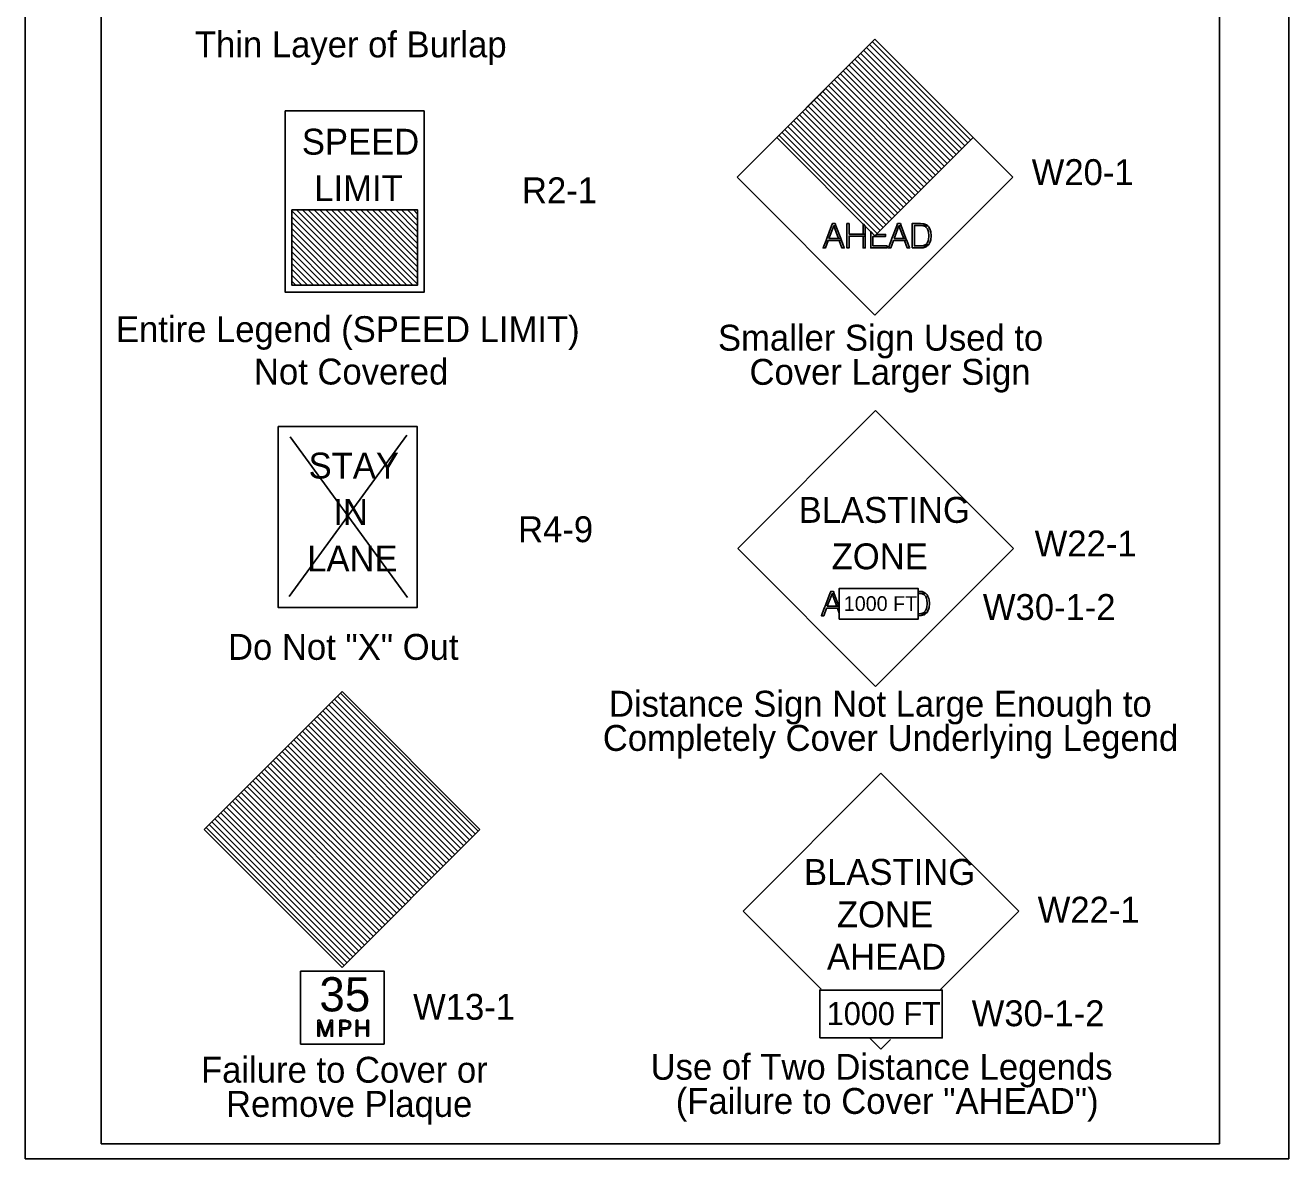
# Model space of a CAD drawing. Extents: x -14145 to -13521, y 30244 to 30661.
# Drawn here: x -13699.16 to -13673.66, y 30601.22 to 30624.09 of the extents above; entities that cross this region are included whole.
import ezdxf

# ---------------------------------------------------------------- set-up
doc = ezdxf.new("R2010")
doc.units = 0
for name, color, linetype in [('10', 7, 'Continuous'), ('2', 7, 'Continuous'), ('61', 7, 'Continuous')]:
    doc.layers.add(name, color=color, linetype=linetype)

msp = doc.modelspace()

# ---------------------------------------------------------------- linework, layer by layer
at = {"layer": '10'}
for p, q in [((-13697.633, 30601.517), (-13697.633, 30632.969)), ((-13675.063, 30632.969), (-13675.063, 30601.517)), ((-13675.063, 30601.517), (-13697.633, 30601.517))]:
    msp.add_line(p, q, dxfattribs=at)
at = {"layer": '2'}
for p, q in [((-13684.797, 30621.021), (-13682.014, 30623.804)), ((-13683.997, 30621.821), (-13682.014, 30623.804)), ((-13680.082, 30621.771), (-13682.065, 30623.753)), ((-13682.014, 30623.804), (-13679.231, 30621.021)), ((-13682.014, 30623.804), (-13680.031, 30621.821)), ((-13680.318, 30621.535), (-13682.301, 30623.518)), ((-13680.259, 30621.594), (-13682.242, 30623.577)), ((-13680.2, 30621.653), (-13682.183, 30623.636)), ((-13680.141, 30621.712), (-13682.124, 30623.695)), ((-13680.613, 30621.24), (-13682.595, 30623.223)), ((-13680.554, 30621.299), (-13682.537, 30623.282)), ((-13680.495, 30621.358), (-13682.478, 30623.341)), ((-13680.436, 30621.417), (-13682.419, 30623.4)), ((-13680.377, 30621.476), (-13682.36, 30623.459)), ((-13680.848, 30621.005), (-13682.831, 30622.987)), ((-13680.789, 30621.063), (-13682.772, 30623.046)), ((-13680.73, 30621.122), (-13682.713, 30623.105)), ((-13680.671, 30621.181), (-13682.654, 30623.164)), ((-13681.084, 30620.769), (-13683.067, 30622.752)), ((-13681.025, 30620.828), (-13683.008, 30622.811)), ((-13680.966, 30620.887), (-13682.949, 30622.87)), ((-13680.907, 30620.946), (-13682.89, 30622.928)), ((-13681.379, 30620.474), (-13683.361, 30622.457)), ((-13681.32, 30620.533), (-13683.303, 30622.516)), ((-13681.261, 30620.592), (-13683.244, 30622.575)), ((-13681.202, 30620.651), (-13683.185, 30622.634)), ((-13681.143, 30620.71), (-13683.126, 30622.693)), ((-13681.614, 30620.239), (-13683.597, 30622.221)), ((-13681.555, 30620.297), (-13683.538, 30622.28)), ((-13681.496, 30620.356), (-13683.479, 30622.339)), ((-13681.438, 30620.415), (-13683.42, 30622.398)), ((-13681.85, 30620.003), (-13683.833, 30621.986)), ((-13681.791, 30620.062), (-13683.774, 30622.045)), ((-13681.732, 30620.121), (-13683.715, 30622.104)), ((-13681.673, 30620.18), (-13683.656, 30622.162)), ((-13682.014, 30619.839), (-13683.997, 30621.821)), ((-13681.968, 30619.885), (-13683.951, 30621.868)), ((-13681.909, 30619.944), (-13683.892, 30621.927)), ((-13680.031, 30621.821), (-13682.014, 30619.839)), ((-13682.014, 30618.238), (-13684.797, 30621.021)), ((-13679.231, 30621.021), (-13682.014, 30618.238)), ((-13692.287, 30618.843), (-13693.784, 30620.34)), ((-13692.405, 30618.843), (-13693.784, 30620.222)), ((-13692.169, 30618.843), (-13693.689, 30620.362)), ((-13692.051, 30618.843), (-13693.571, 30620.362)), ((-13691.933, 30618.843), (-13693.453, 30620.362)), ((-13691.815, 30618.843), (-13693.335, 30620.362)), ((-13691.698, 30618.843), (-13693.217, 30620.362)), ((-13691.58, 30618.843), (-13693.099, 30620.362)), ((-13691.462, 30618.843), (-13692.981, 30620.362)), ((-13691.344, 30618.843), (-13692.864, 30620.362)), ((-13691.244, 30618.86), (-13692.746, 30620.362)), ((-13691.244, 30618.978), (-13692.628, 30620.362)), ((-13691.244, 30619.096), (-13692.51, 30620.362)), ((-13691.244, 30619.214), (-13692.392, 30620.362)), ((-13691.244, 30619.332), (-13692.274, 30620.362)), ((-13691.244, 30619.45), (-13692.156, 30620.362)), ((-13691.244, 30619.568), (-13692.039, 30620.362)), ((-13691.244, 30619.685), (-13691.921, 30620.362)), ((-13691.244, 30619.803), (-13691.803, 30620.362)), ((-13691.244, 30619.921), (-13691.685, 30620.362)), ((-13691.244, 30620.039), (-13691.567, 30620.362)), ((-13691.244, 30620.157), (-13691.449, 30620.362)), ((-13691.244, 30620.275), (-13691.331, 30620.362)), ((-13692.523, 30618.843), (-13693.784, 30620.105)), ((-13692.64, 30618.843), (-13693.784, 30619.987)), ((-13682.099, 30619.923), (-13682.099, 30619.594)), ((-13692.758, 30618.843), (-13693.784, 30619.869)), ((-13692.876, 30618.843), (-13693.784, 30619.751)), ((-13682.054, 30619.634), (-13682.054, 30619.827)), ((-13682.054, 30619.827), (-13681.801, 30619.827)), ((-13681.801, 30619.866), (-13681.986, 30619.866)), ((-13681.801, 30619.827), (-13681.801, 30619.866)), ((-13692.994, 30618.843), (-13693.784, 30619.633)), ((-13693.112, 30618.843), (-13693.784, 30619.515)), ((-13693.23, 30618.843), (-13693.784, 30619.397)), ((-13682.099, 30619.594), (-13681.769, 30619.594)), ((-13681.769, 30619.634), (-13682.054, 30619.634)), ((-13681.769, 30619.594), (-13681.769, 30619.634)), ((-13693.348, 30618.843), (-13693.784, 30619.28)), ((-13693.465, 30618.843), (-13693.784, 30619.162)), ((-13693.583, 30618.843), (-13693.784, 30619.044)), ((-13693.701, 30618.843), (-13693.784, 30618.926)), ((-13684.785, 30613.528), (-13682.002, 30616.311)), ((-13682.002, 30616.311), (-13679.219, 30613.528)), ((-13691.464, 30615.816), (-13693.838, 30612.563)), ((-13693.814, 30615.78), (-13691.452, 30612.539)), ((-13682.002, 30610.745), (-13684.785, 30613.528)), ((-13679.219, 30613.528), (-13682.002, 30610.745)), ((-13695.552, 30607.86), (-13692.77, 30610.643)), ((-13690.138, 30607.709), (-13692.921, 30610.492)), ((-13690.079, 30607.768), (-13692.862, 30610.551)), ((-13690.02, 30607.827), (-13692.803, 30610.61)), ((-13692.77, 30610.643), (-13689.987, 30607.86)), ((-13690.373, 30607.474), (-13693.156, 30610.257)), ((-13690.314, 30607.533), (-13693.097, 30610.316)), ((-13690.255, 30607.592), (-13693.038, 30610.375)), ((-13690.196, 30607.65), (-13692.979, 30610.433)), ((-13690.668, 30607.179), (-13693.451, 30609.962)), ((-13690.609, 30607.238), (-13693.392, 30610.021)), ((-13690.55, 30607.297), (-13693.333, 30610.08)), ((-13690.491, 30607.356), (-13693.274, 30610.139)), ((-13690.432, 30607.415), (-13693.215, 30610.198)), ((-13690.904, 30606.943), (-13693.687, 30609.726)), ((-13690.845, 30607.002), (-13693.628, 30609.785)), ((-13690.786, 30607.061), (-13693.569, 30609.844)), ((-13690.727, 30607.12), (-13693.51, 30609.903)), ((-13691.139, 30606.708), (-13693.922, 30609.491)), ((-13691.08, 30606.767), (-13693.863, 30609.55)), ((-13691.021, 30606.826), (-13693.804, 30609.608)), ((-13690.963, 30606.884), (-13693.745, 30609.667)), ((-13691.434, 30606.413), (-13694.217, 30609.196)), ((-13691.375, 30606.472), (-13694.158, 30609.255)), ((-13691.316, 30606.531), (-13694.099, 30609.314)), ((-13691.257, 30606.59), (-13694.04, 30609.373)), ((-13691.198, 30606.649), (-13693.981, 30609.432)), ((-13691.67, 30606.177), (-13694.453, 30608.96)), ((-13691.611, 30606.236), (-13694.394, 30609.019)), ((-13691.552, 30606.295), (-13694.335, 30609.078)), ((-13691.493, 30606.354), (-13694.276, 30609.137)), ((-13684.677, 30606.211), (-13681.894, 30608.994)), ((-13681.894, 30608.994), (-13679.111, 30606.211)), ((-13691.905, 30605.942), (-13694.688, 30608.725)), ((-13691.846, 30606.001), (-13694.629, 30608.784)), ((-13691.787, 30606.059), (-13694.57, 30608.842)), ((-13691.729, 30606.118), (-13694.512, 30608.901)), ((-13692.2, 30605.647), (-13694.983, 30608.43)), ((-13692.141, 30605.706), (-13694.924, 30608.489)), ((-13692.082, 30605.765), (-13694.865, 30608.548)), ((-13692.023, 30605.824), (-13694.806, 30608.607)), ((-13691.964, 30605.883), (-13694.747, 30608.666)), ((-13692.436, 30605.411), (-13695.219, 30608.194)), ((-13692.377, 30605.47), (-13695.16, 30608.253)), ((-13692.318, 30605.529), (-13695.101, 30608.312)), ((-13692.259, 30605.588), (-13695.042, 30608.371)), ((-13692.671, 30605.176), (-13695.454, 30607.959)), ((-13692.612, 30605.235), (-13695.395, 30608.017)), ((-13692.554, 30605.293), (-13695.336, 30608.076)), ((-13692.495, 30605.352), (-13695.278, 30608.135)), ((-13692.77, 30605.077), (-13695.552, 30607.86)), ((-13692.73, 30605.117), (-13695.513, 30607.9)), ((-13689.987, 30607.86), (-13692.77, 30605.077)), ((-13683.103, 30604.637), (-13684.677, 30606.211)), ((-13679.111, 30606.211), (-13680.699, 30604.623)), ((-13681.894, 30603.428), (-13682.118, 30603.652)), ((-13681.703, 30603.62), (-13681.894, 30603.428))]:
    msp.add_line(p, q, dxfattribs=at)
for points in [[(-13693.915, 30622.357), (-13691.113, 30622.357), (-13691.113, 30618.7), (-13693.915, 30618.7)], [(-13693.784, 30620.362), (-13691.244, 30620.362), (-13691.244, 30618.843), (-13693.784, 30618.843)], [(-13683.002, 30619.745), (-13683.06, 30619.594), (-13683.013, 30619.594), (-13682.956, 30619.745), (-13682.69, 30619.745), (-13682.705, 30619.785), (-13682.942, 30619.785), (-13682.846, 30620.038), (-13682.801, 30620.038), (-13682.819, 30620.086), (-13682.873, 30620.086), (-13682.891, 30620.038), (-13682.987, 30619.785)], [(-13682.846, 30620.038), (-13682.751, 30619.785), (-13682.705, 30619.785), (-13682.801, 30620.038)], [(-13682.581, 30619.832), (-13682.581, 30619.594), (-13682.535, 30619.594), (-13682.535, 30619.832), (-13682.209, 30619.832), (-13682.209, 30619.872), (-13682.535, 30619.872), (-13682.535, 30620.086), (-13682.581, 30620.086), (-13682.581, 30619.872)], [(-13682.099, 30619.923), (-13682.099, 30619.594), (-13681.769, 30619.594), (-13681.769, 30619.634), (-13682.054, 30619.634), (-13682.054, 30619.827), (-13681.801, 30619.827), (-13681.801, 30619.866), (-13681.986, 30619.866), (-13682.014, 30619.839)], [(-13681.686, 30619.745), (-13681.743, 30619.594), (-13681.696, 30619.594), (-13681.64, 30619.745), (-13681.373, 30619.745), (-13681.388, 30619.785), (-13681.625, 30619.785), (-13681.53, 30620.038), (-13681.485, 30620.038), (-13681.502, 30620.086), (-13681.556, 30620.086), (-13681.574, 30620.038), (-13681.671, 30619.785)], [(-13681.53, 30620.038), (-13681.434, 30619.785), (-13681.388, 30619.785), (-13681.484, 30620.038)], [(-13681.264, 30619.594), (-13681.264, 30619.594), (-13681.129, 30619.594), (-13681.1, 30619.594), (-13681.042, 30619.598), (-13680.981, 30619.615), (-13680.959, 30619.634), (-13681.219, 30619.634), (-13681.219, 30619.634), (-13681.219, 30619.637), (-13681.219, 30619.653), (-13681.219, 30619.662), (-13681.219, 30619.692), (-13681.219, 30619.739), (-13681.219, 30619.759), (-13681.219, 30619.84), (-13681.219, 30619.841), (-13681.219, 30619.916), (-13681.219, 30619.94), (-13681.219, 30619.982), (-13681.219, 30620.014), (-13681.219, 30620.024), (-13681.219, 30620.042), (-13681.219, 30620.045), (-13681.219, 30620.045), (-13680.957, 30620.045), (-13680.971, 30620.059), (-13681.027, 30620.081), (-13681.092, 30620.085), (-13681.148, 30620.086), (-13681.264, 30620.086), (-13681.264, 30620.085), (-13681.264, 30620.081), (-13681.264, 30620.059), (-13681.264, 30620.045), (-13681.264, 30620.045), (-13681.264, 30620.042), (-13681.264, 30620.024), (-13681.264, 30620.014), (-13681.264, 30619.982), (-13681.264, 30619.94), (-13681.264, 30619.916), (-13681.264, 30619.841), (-13681.264, 30619.84), (-13681.264, 30619.759), (-13681.264, 30619.739), (-13681.264, 30619.692), (-13681.264, 30619.662), (-13681.264, 30619.653), (-13681.264, 30619.637), (-13681.264, 30619.634), (-13681.264, 30619.634), (-13681.264, 30619.615), (-13681.264, 30619.598)], [(-13681.097, 30620.045), (-13681.044, 30620.042), (-13680.953, 30620.042), (-13680.956, 30620.045), (-13680.957, 30620.045), (-13681.139, 30620.045)], [(-13680.99, 30619.662), (-13680.999, 30619.653), (-13680.937, 30619.653), (-13680.926, 30619.662), (-13680.913, 30619.692), (-13680.891, 30619.739), (-13680.888, 30619.759), (-13680.879, 30619.84), (-13680.878, 30619.841), (-13680.887, 30619.916), (-13680.887, 30619.916), (-13680.89, 30619.94), (-13680.909, 30619.982), (-13680.924, 30620.014), (-13680.934, 30620.024), (-13680.953, 30620.042), (-13681.044, 30620.042), (-13680.995, 30620.024), (-13680.986, 30620.014), (-13680.955, 30619.982), (-13680.94, 30619.94), (-13680.932, 30619.916), (-13680.925, 30619.841), (-13680.925, 30619.84), (-13680.933, 30619.759), (-13680.94, 30619.739), (-13680.959, 30619.692)], [(-13682.736, 30619.745), (-13682.68, 30619.594), (-13682.633, 30619.594), (-13682.69, 30619.745)], [(-13682.254, 30619.832), (-13682.254, 30619.594), (-13682.209, 30619.594), (-13682.209, 30619.832)], [(-13681.419, 30619.745), (-13681.363, 30619.594), (-13681.316, 30619.594), (-13681.373, 30619.745)], [(-13681.099, 30619.634), (-13681.146, 30619.634), (-13680.959, 30619.634), (-13680.959, 30619.634), (-13680.955, 30619.637), (-13680.937, 30619.653), (-13680.999, 30619.653), (-13681.048, 30619.637)], [(-13694.057, 30615.994), (-13691.256, 30615.994), (-13691.256, 30612.337), (-13694.057, 30612.337)], [(-13682.881, 30612.617), (-13682.786, 30612.364), (-13682.74, 30612.364), (-13682.836, 30612.617)], [(-13682.735, 30612.103), (-13681.144, 30612.103), (-13681.144, 30612.724), (-13682.735, 30612.724)], [(-13681.144, 30612.624), (-13681.132, 30612.624), (-13681.079, 30612.621), (-13680.988, 30612.621), (-13680.991, 30612.624), (-13680.991, 30612.624)], [(-13681.025, 30612.241), (-13681.034, 30612.232), (-13680.972, 30612.232), (-13680.961, 30612.241), (-13680.947, 30612.271), (-13680.926, 30612.318), (-13680.923, 30612.338), (-13680.913, 30612.418), (-13680.913, 30612.42), (-13680.922, 30612.495), (-13680.922, 30612.495), (-13680.925, 30612.518), (-13680.944, 30612.561), (-13680.959, 30612.593), (-13680.969, 30612.603), (-13680.988, 30612.621), (-13681.079, 30612.621), (-13681.03, 30612.603), (-13681.021, 30612.593), (-13680.99, 30612.561), (-13680.975, 30612.518), (-13680.967, 30612.495), (-13680.96, 30612.42), (-13680.96, 30612.418), (-13680.967, 30612.338), (-13680.975, 30612.318), (-13680.993, 30612.271)], [(-13681.144, 30612.213), (-13680.994, 30612.213), (-13680.994, 30612.213), (-13680.99, 30612.216), (-13680.972, 30612.232), (-13681.034, 30612.232), (-13681.083, 30612.216), (-13681.133, 30612.213)], [(-13693.606, 30605.004), (-13691.921, 30605.004), (-13691.921, 30603.532), (-13693.606, 30603.532)], [(-13683.13, 30603.655), (-13680.656, 30603.655), (-13680.656, 30604.621), (-13683.13, 30604.621)], [(-13693.257, 30603.726), (-13693.257, 30603.687), (-13693.228, 30603.687), (-13693.228, 30603.726), (-13693.228, 30603.969), (-13693.2, 30603.969), (-13693.215, 30604.01), (-13693.257, 30604.01), (-13693.257, 30603.969)], [(-13693.137, 30603.726), (-13693.122, 30603.687), (-13693.095, 30603.687), (-13693.081, 30603.726), (-13693.109, 30603.726), (-13693.2, 30603.969), (-13693.228, 30603.969)], [(-13693.019, 30603.969), (-13693.109, 30603.726), (-13693.081, 30603.726), (-13692.991, 30603.969), (-13692.962, 30603.969), (-13692.962, 30604.01), (-13693.004, 30604.01)], [(-13692.991, 30603.726), (-13692.991, 30603.687), (-13692.962, 30603.687), (-13692.962, 30603.726), (-13692.962, 30603.969), (-13692.991, 30603.969)], [(-13692.814, 30603.828), (-13692.814, 30603.687), (-13692.784, 30603.687), (-13692.784, 30603.828), (-13692.715, 30603.828), (-13692.691, 30603.828), (-13692.654, 30603.835), (-13692.622, 30603.853), (-13692.621, 30603.855), (-13692.784, 30603.855), (-13692.784, 30603.855), (-13692.784, 30603.857), (-13692.784, 30603.869), (-13692.784, 30603.882), (-13692.784, 30603.892), (-13692.784, 30603.92), (-13692.784, 30603.92), (-13692.784, 30603.946), (-13692.784, 30603.953), (-13692.784, 30603.967), (-13692.784, 30603.979), (-13692.784, 30603.982), (-13692.784, 30603.983), (-13692.784, 30603.984), (-13692.618, 30603.984), (-13692.645, 30604.002), (-13692.678, 30604.009), (-13692.701, 30604.01), (-13692.814, 30604.01), (-13692.814, 30604.009), (-13692.814, 30604.002), (-13692.814, 30603.984), (-13692.814, 30603.983), (-13692.814, 30603.982), (-13692.814, 30603.979), (-13692.814, 30603.967), (-13692.814, 30603.953), (-13692.814, 30603.946), (-13692.814, 30603.92), (-13692.814, 30603.92), (-13692.814, 30603.892), (-13692.814, 30603.882), (-13692.814, 30603.869), (-13692.814, 30603.857), (-13692.814, 30603.855), (-13692.814, 30603.855), (-13692.814, 30603.853), (-13692.814, 30603.835), (-13692.814, 30603.828)], [(-13692.702, 30603.855), (-13692.715, 30603.855), (-13692.621, 30603.855), (-13692.621, 30603.855)], [(-13692.702, 30603.984), (-13692.691, 30603.983), (-13692.618, 30603.983), (-13692.618, 30603.984)], [(-13692.674, 30603.857), (-13692.702, 30603.855), (-13692.621, 30603.855), (-13692.619, 30603.857)], [(-13692.647, 30603.869), (-13692.674, 30603.857), (-13692.619, 30603.857), (-13692.611, 30603.869), (-13692.602, 30603.882), (-13692.6, 30603.892), (-13692.6, 30603.892), (-13692.595, 30603.92), (-13692.595, 30603.92), (-13692.599, 30603.946), (-13692.599, 30603.953), (-13692.608, 30603.967), (-13692.615, 30603.979), (-13692.616, 30603.982), (-13692.618, 30603.983), (-13692.691, 30603.983), (-13692.685, 30603.982), (-13692.666, 30603.979), (-13692.643, 30603.967), (-13692.634, 30603.953), (-13692.629, 30603.946), (-13692.625, 30603.92), (-13692.625, 30603.92), (-13692.63, 30603.892), (-13692.637, 30603.882)], [(-13692.483, 30603.844), (-13692.483, 30603.687), (-13692.453, 30603.687), (-13692.453, 30603.844), (-13692.239, 30603.844), (-13692.239, 30603.87), (-13692.453, 30603.87), (-13692.453, 30604.01), (-13692.483, 30604.01), (-13692.483, 30603.87)], [(-13692.269, 30604.01), (-13692.269, 30603.87), (-13692.239, 30603.87), (-13692.239, 30604.01)], [(-13692.269, 30603.844), (-13692.269, 30603.687), (-13692.239, 30603.687), (-13692.239, 30603.844)]]:
    msp.add_lwpolyline(points, close=True, dxfattribs=at)
for points in [[(-13682.209, 30620.033), (-13682.254, 30620.079)], [(-13682.254, 30620.079), (-13682.254, 30619.872), (-13682.209, 30619.872), (-13682.209, 30620.033)], [(-13682.735, 30612.35), (-13682.74, 30612.364), (-13682.977, 30612.364), (-13682.881, 30612.617), (-13682.836, 30612.617), (-13682.854, 30612.664), (-13682.908, 30612.664), (-13682.926, 30612.617), (-13683.022, 30612.364), (-13683.037, 30612.324), (-13683.094, 30612.173), (-13683.048, 30612.173), (-13682.991, 30612.324), (-13682.735, 30612.324)], [(-13681.144, 30612.664), (-13681.144, 30612.624)], [(-13681.144, 30612.624), (-13680.991, 30612.624), (-13681.006, 30612.638), (-13681.062, 30612.659), (-13681.126, 30612.664), (-13681.144, 30612.664)], [(-13682.735, 30612.324), (-13682.771, 30612.324), (-13682.735, 30612.227)], [(-13682.735, 30612.324), (-13682.735, 30612.35)], [(-13682.735, 30612.227), (-13682.735, 30612.324)], [(-13681.144, 30612.213), (-13681.144, 30612.173)], [(-13681.144, 30612.173), (-13681.135, 30612.173), (-13681.077, 30612.176), (-13681.016, 30612.194), (-13680.994, 30612.213), (-13681.144, 30612.213)]]:
    msp.add_lwpolyline(points, dxfattribs=at)
at = {"layer": '61'}
msp.add_lwpolyline([(-13699.163, 30601.217), (-13699.163, 30634.217), (-13673.663, 30634.217), (-13673.663, 30601.217)], close=True, dxfattribs=at)

# ---------------------------------------------------------------- texts
at = {"layer": '2'}
for s, height, p in [('Thin Layer of Burlap', 0.52255, (-13695.74, 30623.439)), ('SPEED', 0.5225, (-13693.581, 30621.476)), ('W20-1', 0.5225, (-13678.851, 30620.862)), ('LIMIT', 0.5225, (-13693.33, 30620.539)), ('R2-1', 0.5225, (-13689.138, 30620.495)), ('Entire Legend (SPEED LIMIT)', 0.52255, (-13697.333, 30617.694)), ('Smaller Sign Used to', 0.52255, (-13685.182, 30617.521)), ('Not Covered', 0.52255, (-13694.548, 30616.838)), ('Cover Larger Sign', 0.52255, (-13684.546, 30616.832)), ('STAY', 0.5225, (-13693.445, 30614.941)), ('BLASTING', 0.5225, (-13683.554, 30614.047)), ('IN', 0.5225, (-13692.946, 30614.004)), ('R4-9', 0.5225, (-13689.217, 30613.657)), ('W22-1', 0.5225, (-13678.791, 30613.369)), ('LANE', 0.5225, (-13693.473, 30613.067)), ('ZONE', 0.5225, (-13682.889, 30613.11)), ('1000 FT', 0.2972, (-13682.643, 30612.27)), ('W30-1-2', 0.5225, (-13679.837, 30612.087)), ('Do Not "X" Out', 0.52255, (-13695.071, 30611.283)), ('Distance Sign Not Large Enough to', 0.52255, (-13687.383, 30610.136)), ('Completely Cover Underlying Legend', 0.52255, (-13687.507, 30609.446)), ('BLASTING', 0.5225, (-13683.447, 30606.743)), ('ZONE', 0.5225, (-13682.782, 30605.887)), ('W22-1', 0.5225, (-13678.73, 30605.98)), ('AHEAD', 0.5225, (-13682.984, 30605.031)), ('35', 0.6898, (-13693.227, 30604.19)), ('W13-1', 0.5225, (-13691.336, 30604.021)), ('1000 FT', 0.4622, (-13682.987, 30603.915)), ('Use of Two Distance Legends', 0.52255, (-13686.542, 30602.811)), ('Failure to Cover or', 0.52255, (-13695.616, 30602.751)), ('Remove Plaque', 0.52255, (-13695.112, 30602.062)), ('(Failure to Cover "AHEAD")', 0.52255, (-13686.034, 30602.122))]:
    msp.add_text(s, height=height, dxfattribs=at).set_placement(p)
msp.add_text('W30-1-2', height=0.5225, rotation=360, dxfattribs=at).set_placement((-13680.062, 30603.891))

doc.saveas('drawing.dxf')
